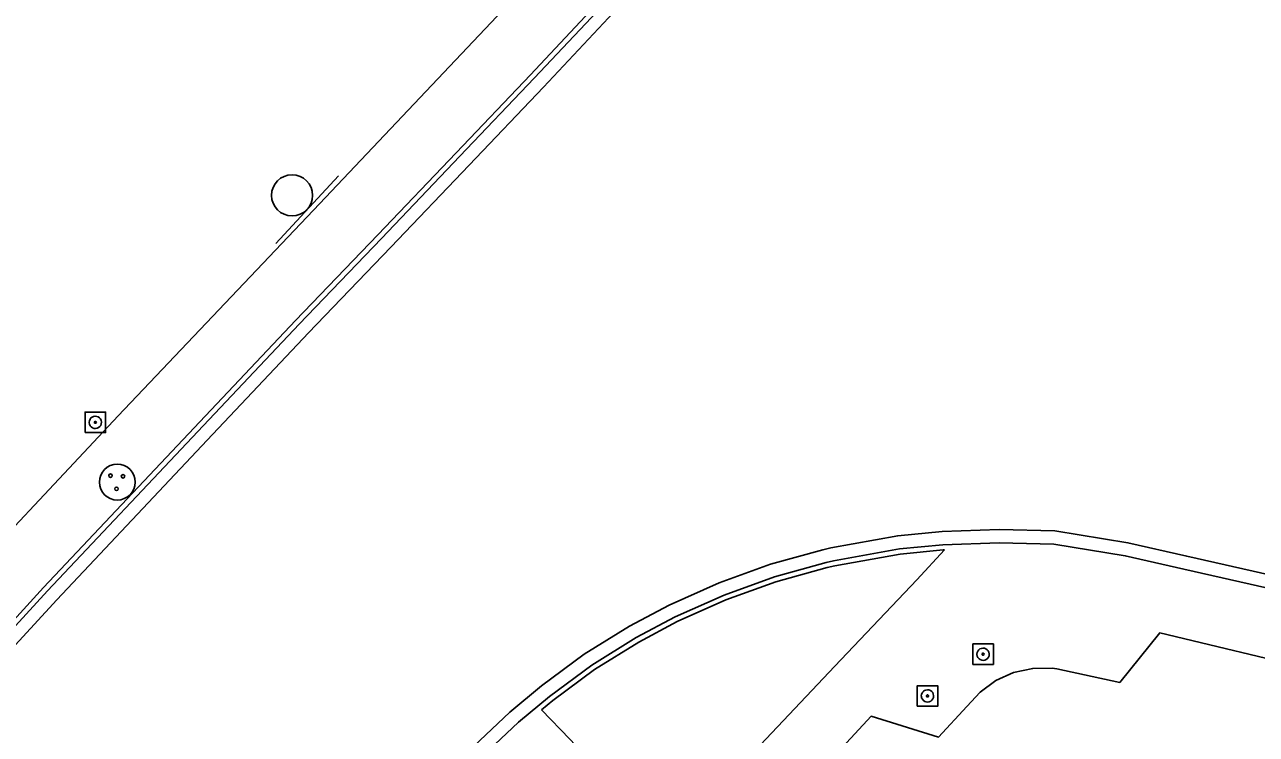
# Model space of a CAD drawing. Extents: x 2161152 to 2175754, y 602179 to 617749.
# Drawn here: x 2163392.2 to 2163512.2, y 605335.5 to 605404.6 of the extents above; entities that cross this region are included whole.
import ezdxf

# ---------------------------------------------------------------- set-up
doc = ezdxf.new("R2010")
doc.units = 0
for name, color, linetype in [('RD_EX_BldgApp_Sign', 7, 'Continuous'), ('RD_EX_Conc_Curb', 7, 'Continuous'), ('RD_EX_Conc_Gutter', 7, 'Continuous'), ('RD_EX_Conc_Sidewalk', 7, 'Continuous'), ('RD_EX_DR_Inlet', 7, 'Continuous'), ('RD_EX_Misc', 7, 'Continuous')]:
    doc.layers.add(name, color=color, linetype=linetype)

msp = doc.modelspace()

# ---------------------------------------------------------------- linework, layer by layer
at = {"layer": 'RD_EX_BldgApp_Sign'}
msp.add_line((2163416.67, 605383.3), (2163422.79, 605389.9), dxfattribs=at)
msp.add_circle((2163418.26, 605387.99), 2, dxfattribs=at)
at = {"layer": 'RD_EX_Conc_Curb'}
for points in [[(2163387.79, 605343), (2163394.05, 605349.81), (2163408.71, 605365.35), (2163418.6, 605375.79), (2163426.61, 605384.15), (2163434.25, 605392.13), (2163441.47, 605399.73), (2163449.26, 605408.02)], [(2163449.63, 605407.67), (2163441.84, 605399.39), (2163434.61, 605391.79), (2163426.97, 605383.8), (2163418.96, 605375.45), (2163409.07, 605365), (2163394.42, 605349.47), (2163388.16, 605342.66)], [(2163436.28, 605332.88), (2163440.33, 605336.69), (2163443.34, 605339.2), (2163447.45, 605342.23), (2163451.78, 605344.93), (2163455.57, 605346.94), (2163460.34, 605349.07), (2163465.25, 605350.84), (2163470.28, 605352.23), (2163471.02, 605352.4), (2163477.43, 605353.56), (2163481.66, 605353.97), (2163487.14, 605354.16), (2163492.46, 605354.03), (2163499.43, 605352.9), (2163505.13, 605351.59), (2163513.31, 605349.73)], [(2163442.56, 605337.9), (2163443.65, 605338.81), (2163447.73, 605341.81), (2163452.03, 605344.49), (2163455.79, 605346.49), (2163460.52, 605348.6), (2163465.4, 605350.36), (2163470.4, 605351.74), (2163471.12, 605351.91), (2163477.5, 605353.06), (2163481.69, 605353.47), (2163481.82, 605353.48)]]:
    msp.add_lwpolyline(points, dxfattribs=at)
at = {"layer": 'RD_EX_Conc_Gutter'}
for points in [[(2163450.54, 605406.82), (2163442.74, 605398.53), (2163435.51, 605390.93), (2163427.87, 605382.94), (2163419.87, 605374.59), (2163409.98, 605364.15), (2163395.33, 605348.62), (2163389.07, 605341.81)], [(2163391.59, 605287.76), (2163395.27, 605291.63), (2163400.48, 605297.1), (2163407.99, 605305.09), (2163415.03, 605312.56), (2163425.76, 605323.85), (2163433.05, 605331.48), (2163435.38, 605333.81), (2163439.47, 605337.65), (2163442.55, 605340.22), (2163446.72, 605343.3), (2163451.13, 605346.05), (2163455.01, 605348.1), (2163459.85, 605350.27), (2163464.86, 605352.07), (2163469.96, 605353.48), (2163470.76, 605353.66), (2163477.26, 605354.84), (2163481.58, 605355.27), (2163487.13, 605355.45), (2163492.58, 605355.32), (2163499.68, 605354.17), (2163505.42, 605352.85), (2163513.6, 605350.99)]]:
    msp.add_lwpolyline(points, dxfattribs=at)
at = {"layer": 'RD_EX_Conc_Sidewalk'}
for points in [[(2163226.34, 605171.74), (2163221.57, 605175.92), (2163230.15, 605185.03), (2163245.81, 605201.68), (2163262.77, 605219.63), (2163278.37, 605236.12), (2163296.31, 605255.09), (2163314.63, 605274.67), (2163331.93, 605292.95), (2163348.43, 605310.39), (2163364.19, 605327.05), (2163383.51, 605347.58), (2163401.3, 605366.52), (2163420.93, 605387.17), (2163438.78, 605406.02)], [(2163481.82, 605353.48), (2163479.13, 605350.56), (2163471.14, 605342.13), (2163462.76, 605333.28), (2163458.25, 605328.59), (2163457.15, 605327.78), (2163455.88, 605327.31), (2163454.52, 605327.23), (2163453.19, 605327.53), (2163452.01, 605328.2), (2163451.78, 605328.39), (2163449, 605331.14), (2163445.32, 605335.04), (2163442.56, 605337.9)], [(2163521.19, 605281.76), (2163507.09, 605260.46), (2163497.1, 605269.87), (2163479.88, 605285.94), (2163468.95, 605296.15), (2163468.4, 605310.32), (2163467.4, 605323.21), (2163467.09, 605329.08), (2163474.68, 605337.27), (2163481.24, 605335.24), (2163484, 605338.21), (2163485.28, 605339.62), (2163486.82, 605340.74), (2163488.55, 605341.52), (2163490.41, 605341.92), (2163492.31, 605341.94), (2163492.77, 605341.88), (2163498.89, 605340.56), (2163502.79, 605345.39), (2163517.97, 605341.74)]]:
    msp.add_lwpolyline(points, dxfattribs=at)
at = {"layer": 'RD_EX_DR_Inlet'}
for centre, radius in [((2163401.23, 605360.07), 1.75), ((2163400.57, 605360.7), 0.175), ((2163401.79, 605360.63), 0.175), ((2163401.15, 605359.41), 0.175)]:
    msp.add_circle(centre, radius, dxfattribs=at)
at = {"layer": 'RD_EX_Misc'}
for points in [[(2163398.09, 605364.89), (2163400.09, 605364.89), (2163400.09, 605366.89), (2163398.09, 605366.89), (2163398.09, 605364.89)], [(2163398.49, 605365.89), (2163398.51, 605366.04), (2163398.57, 605366.18), (2163398.66, 605366.31), (2163398.78, 605366.4), (2163398.92, 605366.46), (2163399.07, 605366.49), (2163399.22, 605366.47), (2163399.37, 605366.42), (2163399.49, 605366.33), (2163399.59, 605366.22), (2163399.66, 605366.08), (2163399.69, 605365.93), (2163399.69, 605365.89)], [(2163399.69, 605365.89), (2163399.67, 605365.74), (2163399.61, 605365.59), (2163399.52, 605365.47), (2163399.4, 605365.38), (2163399.26, 605365.31), (2163399.11, 605365.29), (2163398.96, 605365.3), (2163398.81, 605365.36), (2163398.69, 605365.44), (2163398.59, 605365.56), (2163398.52, 605365.7), (2163398.49, 605365.85), (2163398.49, 605365.89)], [(2163398.99, 605365.89), (2163399.01, 605365.95), (2163399.06, 605365.98), (2163399.12, 605365.98), (2163399.17, 605365.95), (2163399.19, 605365.89)], [(2163399.19, 605365.89), (2163399.17, 605365.83), (2163399.12, 605365.79), (2163399.06, 605365.79), (2163399.01, 605365.83), (2163398.99, 605365.89)], [(2163484.58, 605342.31), (2163486.58, 605342.31), (2163486.58, 605344.31), (2163484.58, 605344.31), (2163484.58, 605342.31)], [(2163484.98, 605343.31), (2163485, 605343.46), (2163485.06, 605343.6), (2163485.15, 605343.73), (2163485.27, 605343.82), (2163485.41, 605343.88), (2163485.56, 605343.91), (2163485.71, 605343.89), (2163485.86, 605343.84), (2163485.98, 605343.75), (2163486.08, 605343.64), (2163486.15, 605343.5), (2163486.18, 605343.35), (2163486.18, 605343.31)], [(2163486.18, 605343.31), (2163486.16, 605343.16), (2163486.1, 605343.02), (2163486.01, 605342.89), (2163485.89, 605342.8), (2163485.75, 605342.73), (2163485.6, 605342.71), (2163485.45, 605342.72), (2163485.3, 605342.78), (2163485.18, 605342.87), (2163485.08, 605342.98), (2163485.01, 605343.12), (2163484.98, 605343.27), (2163484.98, 605343.31)], [(2163485.48, 605343.31), (2163485.5, 605343.37), (2163485.55, 605343.4), (2163485.61, 605343.4), (2163485.66, 605343.37), (2163485.68, 605343.31)], [(2163485.68, 605343.31), (2163485.66, 605343.25), (2163485.61, 605343.21), (2163485.55, 605343.21), (2163485.5, 605343.25), (2163485.48, 605343.31)], [(2163479.16, 605338.24), (2163481.16, 605338.24), (2163481.16, 605340.24), (2163479.16, 605340.24), (2163479.16, 605338.24)], [(2163479.56, 605339.24), (2163479.58, 605339.39), (2163479.64, 605339.54), (2163479.73, 605339.66), (2163479.85, 605339.76), (2163479.99, 605339.82), (2163480.15, 605339.84), (2163480.3, 605339.83), (2163480.44, 605339.77), (2163480.57, 605339.69), (2163480.67, 605339.57), (2163480.73, 605339.43), (2163480.76, 605339.28), (2163480.76, 605339.24)], [(2163480.06, 605339.24), (2163480.08, 605339.3), (2163480.13, 605339.34), (2163480.2, 605339.34), (2163480.25, 605339.3), (2163480.26, 605339.24)], [(2163480.76, 605339.24), (2163480.74, 605339.09), (2163480.69, 605338.95), (2163480.6, 605338.83), (2163480.48, 605338.73), (2163480.34, 605338.67), (2163480.18, 605338.64), (2163480.03, 605338.66), (2163479.89, 605338.71), (2163479.76, 605338.8), (2163479.66, 605338.92), (2163479.59, 605339.05), (2163479.57, 605339.2), (2163479.56, 605339.24)], [(2163480.26, 605339.24), (2163480.25, 605339.18), (2163480.2, 605339.15), (2163480.13, 605339.15), (2163480.08, 605339.18), (2163480.06, 605339.24)]]:
    msp.add_lwpolyline(points, dxfattribs=at)

doc.saveas('drawing.dxf')
